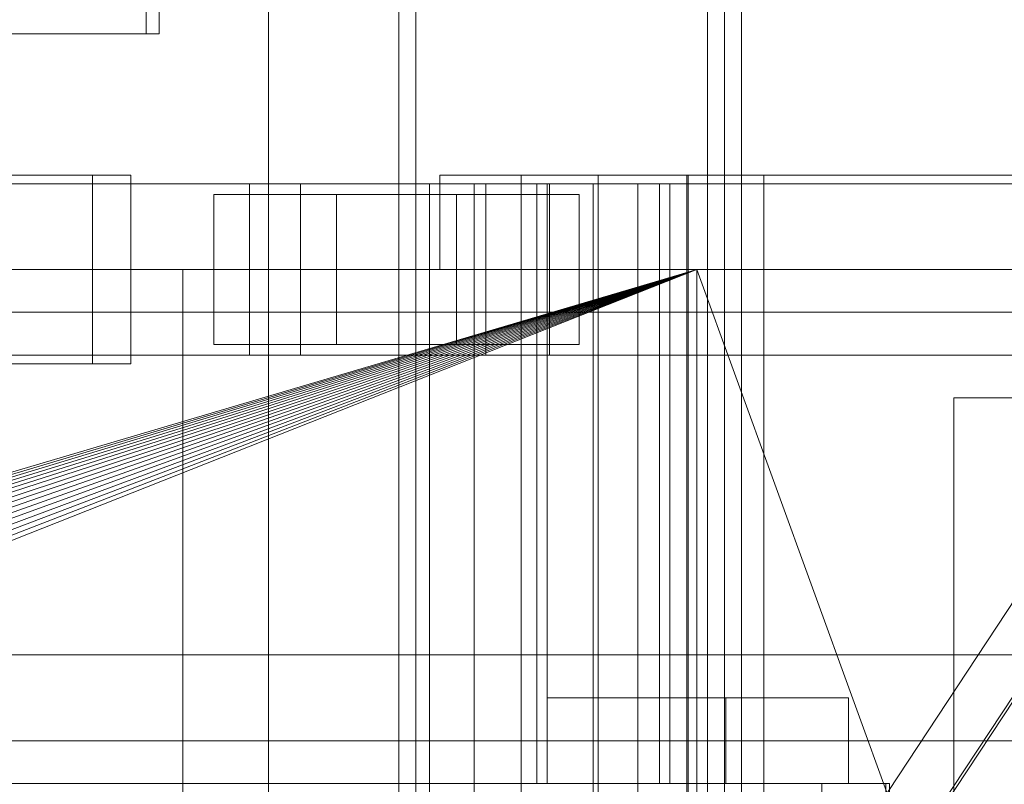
# Model space of a CAD drawing. Header units: millimetres. Extents: x -4395 to 65662, y -65530 to 6847.
# Tile 698 of 1034: x 24192 to 24422, y -17690 to -17512. Entities that reach past the tile are written whole.
import ezdxf

# ---------------------------------------------------------------- set-up
doc = ezdxf.new("R2010")
doc.units = ezdxf.units.MM
for name, color, linetype, lineweight in [('COTAS_P', 1, 'Continuous', 0), ('superior_briquetadora', 7, 'Continuous', 0), ('superior_C02', 7, 'Continuous', 0), ('superior_C05', 7, 'Continuous', 0)]:
    doc.layers.add(name, color=color, linetype=linetype, lineweight=lineweight)
doc.dimstyles.new('R19_100', dxfattribs={"dimtxt": 250, "dimasz": 150, "dimexe": 150, "dimexo": 80, "dimgap": 100, "dimtad": 1, "dimtih": 1, "dimtoh": 1, "dimdsep": 46, "dimcen": 0.09, "dimadec": 0, "dimazin": 0, "dimtfac": 1, "dimtdec": 4, "dimtofl": 0, "dimtmove": 0, "dimatfit": 3, "dimfxl": 1, "dimtolj": 1, "dimtzin": 0, "dimarcsym": 0})

# ---------------------------------------------------------------- blocks, each defined once
blk = doc.blocks.new('DIM_R33_31')
at = {"layer": 'COTAS_P'}
for p, q in [((24250.07, -17080), (24400.07, -17035)), ((26750.07, -17080), (26600.07, -17035)), ((24250.07, -17980), (24250.07, -17080)), ((24250.07, -17080), (26750.07, -17080)), ((24250.07, -17080), (24400.07, -17125)), ((26750.07, -17080), (26600.07, -17125)), ((26750.07, -17980), (26750.07, -17080))]:
    blk.add_line(p, q, dxfattribs=at)
blk.add_text('2500 P', height=250, dxfattribs=at).set_placement((25500.07, -16980))

msp = doc.modelspace()

# ---------------------------------------------------------------- linework, layer by layer
at = {"layer": 'superior_briquetadora'}
for p, q in [((24352.567, -17250), (24352.567, -17800)), ((24290.067, -17548), (24291.234, -17548)), ((24290.067, -17548), (24290.067, -17570)), ((24291.234, -17548), (24294.717, -17548)), ((24294.717, -17548), (24300.465, -17548)), ((24300.465, -17548), (24308.395, -17548)), ((24308.395, -17548), (24318.39, -17548)), ((24309.067, -17790), (24309.067, -17548)), ((24309.959, -17548), (24309.067, -17548)), ((24312.456, -17548), (24309.959, -17548)), ((24316.065, -17548), (24312.456, -17548)), ((24320.07, -17548), (24316.065, -17548)), ((24318.39, -17548), (24330.306, -17548)), ((24323.679, -17548), (24320.07, -17548)), ((24326.176, -17548), (24323.679, -17548)), ((24327.067, -17548), (24326.176, -17548)), ((24327.067, -17790), (24327.067, -17548)), ((24330.306, -17548), (24343.968, -17548)), ((24343.968, -17548), (24359.177, -17548)), ((24347.729, -17790), (24347.729, -17548)), ((24348.621, -17548), (24347.729, -17548)), ((24348.067, -17548), (24348.067, -17790)), ((24349.804, -17548), (24348.067, -17548)), ((24351.118, -17548), (24348.621, -17548)), ((24354.955, -17548), (24349.804, -17548)), ((24354.727, -17548), (24351.118, -17548)), ((24358.732, -17548), (24354.727, -17548)), ((24363.345, -17548), (24354.955, -17548)), ((24362.341, -17548), (24358.732, -17548)), ((24359.177, -17548), (24375.712, -17548)), ((24364.838, -17548), (24362.341, -17548)), ((24374.689, -17548), (24363.345, -17548)), ((24365.729, -17548), (24364.838, -17548)), ((24365.729, -17790), (24365.729, -17548)), ((24388.599, -17548), (24374.689, -17548)), ((24375.712, -17548), (24393.331, -17548)), ((24404.602, -17548), (24388.599, -17548)), ((24393.331, -17548), (24411.777, -17548)), ((24422.154, -17548), (24404.602, -17548)), ((24411.777, -17548), (24430.782, -17548)), ((23750.067, -17570), (25950.067, -17570)), ((23870.067, -17570), (24350.067, -17570)), ((23870.067, -17570), (25830.067, -17570)), ((24230.067, -17570), (23954.067, -17570)), ((24243.401, -17570), (23954.067, -17570)), ((24052.224, -17658.106), (24350.067, -17570)), ((24054.359, -17658.423), (24350.067, -17570)), ((24350.067, -17570), (24056.454, -17658.947)), ((24350.067, -17570), (24058.487, -17659.675)), ((24350.067, -17570), (24060.438, -17660.598)), ((24350.067, -17570), (24062.29, -17661.708)), ((24350.067, -17570), (24064.024, -17662.994)), ((24350.067, -17570), (24065.624, -17664.444)), ((24350.067, -17570), (24067.074, -17666.043)), ((24350.067, -17570), (24068.36, -17667.777)), ((24350.067, -17570), (24069.47, -17669.629)), ((24350.067, -17570), (24070.393, -17671.581)), ((24350.067, -17570), (24071.12, -17673.614)), ((24350.067, -17570), (24071.645, -17675.708)), ((24350.067, -17570), (24071.962, -17677.844)), ((24350.067, -17570), (24072.067, -17680)), ((24150.067, -17570), (24230.067, -17570)), ((24350.067, -17570), (24150.067, -17570)), ((24670.067, -17570), (24230.067, -17570)), ((24230.067, -17570), (24230.067, -17790)), ((25470.067, -17570), (24230.067, -17570)), ((24350.067, -17570), (24230.067, -17570)), ((25470.067, -17570), (24243.401, -17570)), ((25746.067, -17570), (24243.401, -17570)), ((24290.067, -17570), (24291.234, -17570)), ((24291.234, -17570), (24294.717, -17570)), ((24294.717, -17570), (24300.465, -17570)), ((24300.465, -17570), (24308.395, -17570)), ((24308.395, -17570), (24318.39, -17570)), ((24318.39, -17570), (24330.306, -17570)), ((24330.306, -17570), (24343.968, -17570)), ((24343.968, -17570), (24359.177, -17570)), ((24350.067, -17570), (24670.067, -17570)), ((24350.067, -17570), (24634.558, -17570)), ((24350.067, -17570), (24632.629, -17570)), ((24350.067, -17570), (24630.964, -17570)), ((24350.067, -17570), (24629.579, -17570)), ((24628.488, -17570), (24350.067, -17570)), ((24350.067, -17570), (24430.067, -17570)), ((24350.067, -17790), (24350.067, -17570)), ((24350.067, -17570), (24430.067, -17790)), ((24359.177, -17570), (24375.712, -17570)), ((24375.712, -17570), (24393.331, -17570)), ((24393.331, -17570), (24411.777, -17570)), ((24411.777, -17570), (24430.782, -17570)), ((23900.067, -17580), (25800.067, -17580)), ((23900.067, -17590), (25800.067, -17590)), ((23900.067, -17660), (25800.067, -17660)), ((25950.067, -17680), (23750.067, -17680)), ((24150.067, -17680), (25950.067, -17680)), ((24150.067, -17680), (25800.067, -17680))]:
    msp.add_line(p, q, dxfattribs=at)
at = {"layer": 'superior_C02'}
for p, q in [((24280.488, -15750), (24280.488, -20250)), ((24284.488, -20250), (24284.488, -15750)), ((24356.488, -15750), (24356.488, -20250)), ((24360.488, -20250), (24360.488, -15750)), ((24221.566, -17515), (24221.566, -17225)), ((24224.547, -17225), (24224.547, -17515)), ((23496.108, -17515), (24221.566, -17515)), ((24224.547, -17515), (23499.089, -17515)), ((24224.547, -17515), (24221.566, -17515)), ((24208.981, -17548), (24142.163, -17548)), ((24151.104, -17548), (24217.923, -17548)), ((24208.981, -17592), (24208.981, -17548)), ((24208.981, -17548), (24217.923, -17548)), ((24217.923, -17548), (24217.923, -17592)), ((24245.673, -17550), (23921.126, -17550)), ((23933.048, -17550), (24257.595, -17550)), ((24300.813, -17550), (23976.266, -17550)), ((23991.168, -17550), (24315.715, -17550)), ((24245.673, -17550), (24245.673, -17590)), ((24257.595, -17550), (24245.673, -17550)), ((24756.357, -17550), (24245.673, -17550)), ((24257.595, -17590), (24257.595, -17550)), ((24257.595, -17550), (24768.279, -17550)), ((24325.865, -17550), (24287.683, -17550)), ((24287.683, -17550), (24287.683, -18450)), ((24298.114, -17550), (24287.683, -17550)), ((24298.114, -18450), (24298.114, -17550)), ((24298.114, -17550), (24336.296, -17550)), ((24300.813, -17550), (24300.813, -17590)), ((24315.715, -17550), (24300.813, -17550)), ((24811.497, -17550), (24300.813, -17550)), ((24341.383, -17550), (24312.746, -17550)), ((24312.746, -17550), (24312.746, -17690)), ((24315.131, -17550), (24312.746, -17550)), ((24315.131, -17690), (24315.131, -17550)), ((24315.131, -17550), (24343.767, -17550)), ((24315.715, -17590), (24315.715, -17550)), ((24315.715, -17550), (24826.399, -17550)), ((24325.865, -18450), (24325.865, -17550)), ((24325.865, -17550), (24336.296, -17550)), ((24336.296, -17550), (24336.296, -18450)), ((24341.383, -17690), (24341.383, -17550)), ((24343.767, -17550), (24341.383, -17550)), ((24343.767, -17550), (24343.767, -17690)), ((24265.952, -17552.5), (24237.316, -17552.5)), ((24237.316, -17552.5), (24237.316, -17587.5)), ((24293.946, -17552.5), (24237.316, -17552.5)), ((24265.952, -17587.5), (24265.952, -17552.5)), ((24265.952, -17552.5), (24322.582, -17552.5)), ((24293.946, -17587.5), (24293.946, -17552.5)), ((24293.946, -17552.5), (24322.582, -17552.5)), ((24322.582, -17552.5), (24322.582, -17587.5)), ((24481.114, -17560.886), (24388.718, -17700.886)), ((24403.991, -17700.886), (24496.387, -17560.886)), ((24483.568, -17579.114), (24391.172, -17719.114)), ((24237.316, -17587.5), (24265.952, -17587.5)), ((24293.946, -17587.5), (24237.316, -17587.5)), ((24322.582, -17587.5), (24265.952, -17587.5)), ((24322.582, -17587.5), (24293.946, -17587.5)), ((23921.126, -17590), (24245.673, -17590)), ((23933.048, -17590), (24257.595, -17590)), ((23976.266, -17590), (24300.813, -17590)), ((23991.168, -17590), (24315.715, -17590)), ((24245.673, -17590), (24257.595, -17590)), ((24245.673, -17590), (24756.357, -17590)), ((24257.595, -17590), (24768.279, -17590)), ((24300.813, -17590), (24315.715, -17590)), ((24300.813, -17590), (24811.497, -17590)), ((24315.715, -17590), (24826.399, -17590)), ((24142.163, -17592), (24208.981, -17592)), ((24217.923, -17592), (24151.104, -17592)), ((24217.923, -17592), (24208.981, -17592)), ((24343.767, -17670), (24315.131, -17670)), ((24315.131, -17670), (24315.131, -17690)), ((24356.858, -17670), (24315.131, -17670)), ((24343.767, -17690), (24343.767, -17670)), ((24385.495, -17670), (24343.767, -17670)), ((24356.858, -17690), (24356.858, -17670)), ((24356.858, -17670), (24385.495, -17670)), ((24385.495, -17670), (24385.495, -17690)), ((24379.243, -17690), (23959.241, -17690)), ((24394.146, -17690), (23974.144, -17690)), ((23975.038, -17690), (24395.04, -17690)), ((24312.746, -17690), (24341.383, -17690)), ((24312.746, -17690), (24315.131, -17690)), ((24315.131, -17690), (24343.767, -17690)), ((24315.131, -17690), (24356.858, -17690)), ((24343.767, -17690), (24341.383, -17690)), ((24385.495, -17690), (24343.767, -17690)), ((24385.495, -17690), (24356.858, -17690)), ((24379.243, -17693), (24379.243, -17690)), ((24394.146, -17690), (24379.243, -17690)), ((24394.146, -18310), (24394.146, -17690)), ((24395.04, -17690), (24394.146, -17690)), ((24394.146, -17690), (24394.146, -17693)), ((24395.04, -17690), (24395.04, -18310))]:
    msp.add_line(p, q, dxfattribs=at)
at = {"layer": 'superior_C05'}
for p, q in [((24410.067, -17780), (24410.067, -17600)), ((24410.067, -17600), (24590.067, -17600))]:
    msp.add_line(p, q, dxfattribs=at)

# ---------------------------------------------------------------- dimensions: what is measured, and where the dimension line sits
at = {"layer": 'COTAS_P'}
dim = msp.add_aligned_dim(p1=(24250.067, -17980), p2=(26750.067, -17980), distance=900, text='<> P', dimstyle='R19_100', dxfattribs=at)
dim.commit()
dim.dimension.update_dxf_attribs({"geometry": 'DIM_R33_31', "text_midpoint": (25500.067, -17080)})

doc.saveas('drawing.dxf')
